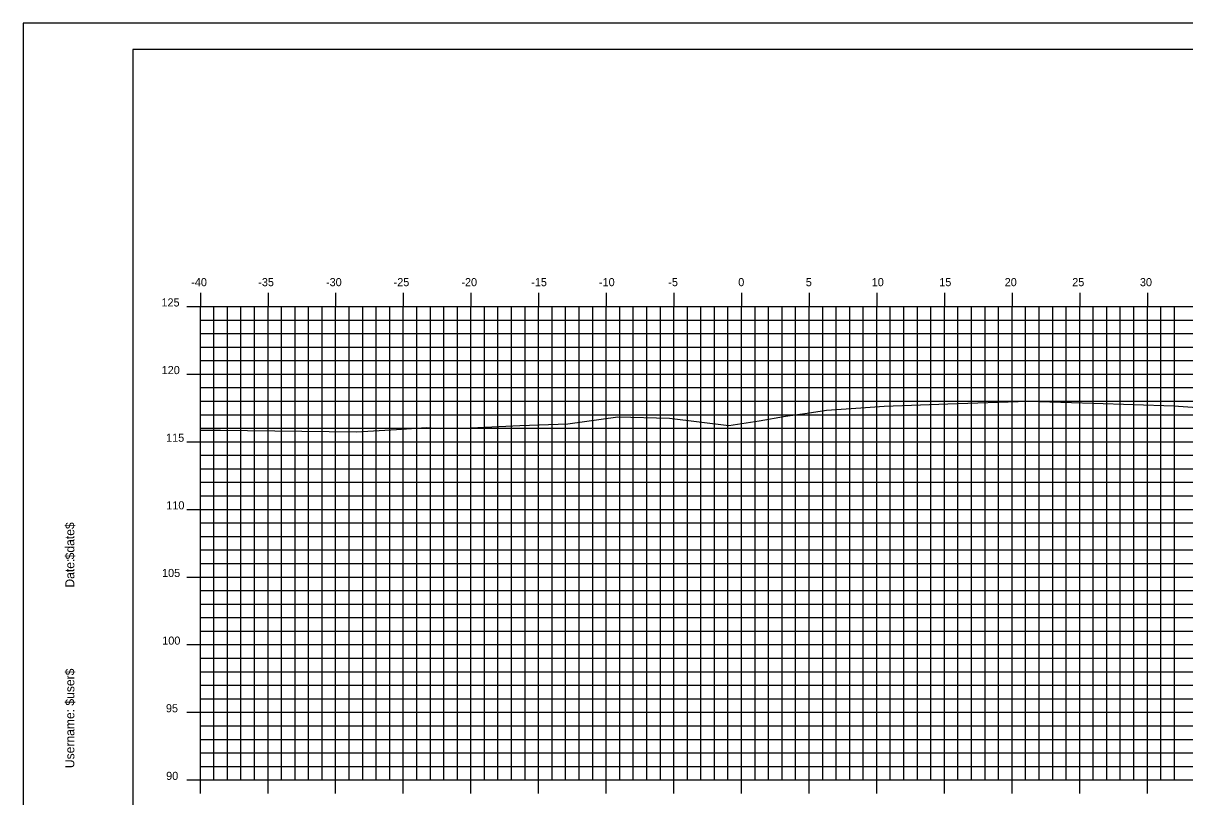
# Model space of a CAD drawing. Extents: x 850598 to 870284, y 366541 to 366651.
# Drawn here: x 850597.8 to 850683.7, y 366594 to 366651.2 of the extents above; entities that cross this region are included whole.
import ezdxf

# ---------------------------------------------------------------- set-up
doc = ezdxf.new("R2010")
doc.units = 0
for name, color, linetype in [('BORDER', 7, 'Continuous'), ('H_V ANNOTATION', 7, 'Continuous'), ('MAJOR', 7, 'Continuous'), ('MINOR', 7, 'Continuous'), ('PLOT BOUNDARY', 7, 'Continuous'), ('S_Roadway_Centerline', 7, 'Continuous')]:
    doc.layers.add(name, color=color, linetype=linetype)

msp = doc.modelspace()

# ---------------------------------------------------------------- linework, layer by layer
at = {"layer": 'BORDER'}
for p, q in [((850765.897, 366649.225), (850605.897, 366649.225)), ((850605.897, 366649.225), (850605.897, 366544.225))]:
    msp.add_line(p, q, dxfattribs=at)
at = {"layer": 'MAJOR'}
for p, q in [((850610.897, 366631.227), (850610.897, 366630.225)), ((850610.897, 366631.227), (850610.897, 366630.225)), ((850615.897, 366631.227), (850615.897, 366630.225)), ((850615.897, 366631.227), (850615.897, 366630.225)), ((850620.897, 366631.227), (850620.897, 366630.225)), ((850620.897, 366631.227), (850620.897, 366630.225)), ((850625.897, 366631.227), (850625.897, 366630.225)), ((850625.897, 366631.227), (850625.897, 366630.225)), ((850630.897, 366631.227), (850630.897, 366630.225)), ((850630.897, 366631.227), (850630.897, 366630.225)), ((850635.897, 366631.227), (850635.897, 366630.225)), ((850635.897, 366631.227), (850635.897, 366630.225)), ((850640.897, 366631.227), (850640.897, 366630.225)), ((850640.897, 366631.227), (850640.897, 366630.225)), ((850645.897, 366631.227), (850645.897, 366630.225)), ((850645.897, 366631.227), (850645.897, 366630.225)), ((850650.897, 366631.227), (850650.897, 366630.225)), ((850650.897, 366631.227), (850650.897, 366630.225)), ((850655.897, 366631.227), (850655.897, 366630.225)), ((850655.897, 366631.227), (850655.897, 366630.225)), ((850660.897, 366631.227), (850660.897, 366630.225)), ((850660.897, 366631.227), (850660.897, 366630.225)), ((850665.897, 366631.227), (850665.897, 366630.225)), ((850665.897, 366631.227), (850665.897, 366630.225)), ((850670.897, 366631.227), (850670.897, 366630.225)), ((850670.897, 366631.227), (850670.897, 366630.225)), ((850675.897, 366631.227), (850675.897, 366630.225)), ((850675.897, 366631.227), (850675.897, 366630.225)), ((850680.897, 366631.227), (850680.897, 366630.225)), ((850680.897, 366631.227), (850680.897, 366630.225)), ((850609.895, 366630.225), (850610.897, 366630.225)), ((850609.895, 366630.225), (850610.897, 366630.225)), ((850610.897, 366630.225), (850750.897, 366630.225)), ((850610.897, 366595.225), (850610.897, 366630.225)), ((850610.897, 366595.225), (850610.897, 366630.225)), ((850610.897, 366630.225), (850750.897, 366630.225)), ((850610.897, 366630.225), (850750.897, 366630.225)), ((850610.897, 366595.225), (850610.897, 366630.225)), ((850610.897, 366595.225), (850610.897, 366630.225)), ((850610.897, 366630.225), (850750.897, 366630.225)), ((850615.897, 366595.225), (850615.897, 366630.225)), ((850615.897, 366595.225), (850615.897, 366630.225)), ((850620.897, 366595.225), (850620.897, 366630.225)), ((850620.897, 366595.225), (850620.897, 366630.225)), ((850625.897, 366595.225), (850625.897, 366630.225)), ((850625.897, 366595.225), (850625.897, 366630.225)), ((850630.897, 366595.225), (850630.897, 366630.225)), ((850630.897, 366595.225), (850630.897, 366630.225)), ((850635.897, 366595.225), (850635.897, 366630.225)), ((850635.897, 366595.225), (850635.897, 366630.225)), ((850640.897, 366595.225), (850640.897, 366630.225)), ((850640.897, 366595.225), (850640.897, 366630.225)), ((850645.897, 366595.225), (850645.897, 366630.225)), ((850645.897, 366595.225), (850645.897, 366630.225)), ((850650.897, 366595.225), (850650.897, 366630.225)), ((850650.897, 366595.225), (850650.897, 366630.225)), ((850655.897, 366595.225), (850655.897, 366630.225)), ((850655.897, 366595.225), (850655.897, 366630.225)), ((850660.897, 366595.225), (850660.897, 366630.225)), ((850660.897, 366595.225), (850660.897, 366630.225)), ((850665.897, 366595.225), (850665.897, 366630.225)), ((850665.897, 366595.225), (850665.897, 366630.225)), ((850670.897, 366595.225), (850670.897, 366630.225)), ((850670.897, 366595.225), (850670.897, 366630.225)), ((850675.897, 366595.225), (850675.897, 366630.225)), ((850675.897, 366595.225), (850675.897, 366630.225)), ((850680.897, 366595.225), (850680.897, 366630.225)), ((850680.897, 366595.225), (850680.897, 366630.225)), ((850609.895, 366625.225), (850610.897, 366625.225)), ((850609.895, 366625.225), (850610.897, 366625.225)), ((850610.897, 366625.225), (850750.897, 366625.225)), ((850610.897, 366625.225), (850750.897, 366625.225)), ((850609.895, 366620.225), (850610.897, 366620.225)), ((850609.895, 366620.225), (850610.897, 366620.225)), ((850610.897, 366620.225), (850750.897, 366620.225)), ((850610.897, 366620.225), (850750.897, 366620.225)), ((850609.895, 366615.225), (850610.897, 366615.225)), ((850609.895, 366615.225), (850610.897, 366615.225)), ((850610.897, 366615.225), (850750.897, 366615.225)), ((850610.897, 366615.225), (850750.897, 366615.225)), ((850609.895, 366610.225), (850610.897, 366610.225)), ((850609.895, 366610.225), (850610.897, 366610.225)), ((850610.897, 366610.225), (850750.897, 366610.225)), ((850610.897, 366610.225), (850750.897, 366610.225)), ((850609.895, 366605.225), (850610.897, 366605.225)), ((850609.895, 366605.225), (850610.897, 366605.225)), ((850610.897, 366605.225), (850750.897, 366605.225)), ((850610.897, 366605.225), (850750.897, 366605.225)), ((850609.895, 366600.225), (850610.897, 366600.225)), ((850609.895, 366600.225), (850610.897, 366600.225)), ((850610.897, 366600.225), (850750.897, 366600.225)), ((850610.897, 366600.225), (850750.897, 366600.225)), ((850609.895, 366595.225), (850610.897, 366595.225)), ((850609.895, 366595.225), (850610.897, 366595.225)), ((850610.897, 366595.225), (850750.897, 366595.225)), ((850610.897, 366595.225), (850750.897, 366595.225)), ((850610.897, 366594.223), (850610.897, 366595.225)), ((850610.897, 366595.225), (850750.897, 366595.225)), ((850610.897, 366595.225), (850750.897, 366595.225)), ((850610.897, 366594.223), (850610.897, 366595.225)), ((850615.897, 366594.223), (850615.897, 366595.225)), ((850615.897, 366594.223), (850615.897, 366595.225)), ((850620.897, 366594.223), (850620.897, 366595.225)), ((850620.897, 366594.223), (850620.897, 366595.225)), ((850625.897, 366594.223), (850625.897, 366595.225)), ((850625.897, 366594.223), (850625.897, 366595.225)), ((850630.897, 366594.223), (850630.897, 366595.225)), ((850630.897, 366594.223), (850630.897, 366595.225)), ((850635.897, 366594.223), (850635.897, 366595.225)), ((850635.897, 366594.223), (850635.897, 366595.225)), ((850640.897, 366594.223), (850640.897, 366595.225)), ((850640.897, 366594.223), (850640.897, 366595.225)), ((850645.897, 366594.223), (850645.897, 366595.225)), ((850645.897, 366594.223), (850645.897, 366595.225)), ((850650.897, 366594.223), (850650.897, 366595.225)), ((850650.897, 366594.223), (850650.897, 366595.225)), ((850655.897, 366594.223), (850655.897, 366595.225)), ((850655.897, 366594.223), (850655.897, 366595.225)), ((850660.897, 366594.223), (850660.897, 366595.225)), ((850660.897, 366594.223), (850660.897, 366595.225)), ((850665.897, 366594.223), (850665.897, 366595.225)), ((850665.897, 366594.223), (850665.897, 366595.225)), ((850670.897, 366594.223), (850670.897, 366595.225)), ((850670.897, 366594.223), (850670.897, 366595.225)), ((850675.897, 366594.223), (850675.897, 366595.225)), ((850675.897, 366594.223), (850675.897, 366595.225)), ((850680.897, 366594.223), (850680.897, 366595.225)), ((850680.897, 366594.223), (850680.897, 366595.225))]:
    msp.add_line(p, q, dxfattribs=at)
at = {"layer": 'MINOR'}
for p, q in [((850611.897, 366595.225), (850611.897, 366630.225)), ((850611.897, 366595.225), (850611.897, 366630.225)), ((850612.897, 366595.225), (850612.897, 366630.225)), ((850612.897, 366595.225), (850612.897, 366630.225)), ((850613.897, 366595.225), (850613.897, 366630.225)), ((850613.897, 366595.225), (850613.897, 366630.225)), ((850614.897, 366595.225), (850614.897, 366630.225)), ((850614.897, 366595.225), (850614.897, 366630.225)), ((850616.897, 366595.225), (850616.897, 366630.225)), ((850616.897, 366595.225), (850616.897, 366630.225)), ((850617.897, 366595.225), (850617.897, 366630.225)), ((850617.897, 366595.225), (850617.897, 366630.225)), ((850618.897, 366595.225), (850618.897, 366630.225)), ((850618.897, 366595.225), (850618.897, 366630.225)), ((850619.897, 366595.225), (850619.897, 366630.225)), ((850619.897, 366595.225), (850619.897, 366630.225)), ((850621.897, 366595.225), (850621.897, 366630.225)), ((850621.897, 366595.225), (850621.897, 366630.225)), ((850622.897, 366595.225), (850622.897, 366630.225)), ((850622.897, 366595.225), (850622.897, 366630.225)), ((850623.897, 366595.225), (850623.897, 366630.225)), ((850623.897, 366595.225), (850623.897, 366630.225)), ((850624.897, 366595.225), (850624.897, 366630.225)), ((850624.897, 366595.225), (850624.897, 366630.225)), ((850626.897, 366595.225), (850626.897, 366630.225)), ((850626.897, 366595.225), (850626.897, 366630.225)), ((850627.897, 366595.225), (850627.897, 366630.225)), ((850627.897, 366595.225), (850627.897, 366630.225)), ((850628.897, 366595.225), (850628.897, 366630.225)), ((850628.897, 366595.225), (850628.897, 366630.225)), ((850629.897, 366595.225), (850629.897, 366630.225)), ((850629.897, 366595.225), (850629.897, 366630.225)), ((850631.897, 366595.225), (850631.897, 366630.225)), ((850631.897, 366595.225), (850631.897, 366630.225)), ((850632.897, 366595.225), (850632.897, 366630.225)), ((850632.897, 366595.225), (850632.897, 366630.225)), ((850633.897, 366595.225), (850633.897, 366630.225)), ((850633.897, 366595.225), (850633.897, 366630.225)), ((850634.897, 366595.225), (850634.897, 366630.225)), ((850634.897, 366595.225), (850634.897, 366630.225)), ((850636.897, 366595.225), (850636.897, 366630.225)), ((850636.897, 366595.225), (850636.897, 366630.225)), ((850637.897, 366595.225), (850637.897, 366630.225)), ((850637.897, 366595.225), (850637.897, 366630.225)), ((850638.897, 366595.225), (850638.897, 366630.225)), ((850638.897, 366595.225), (850638.897, 366630.225)), ((850639.897, 366595.225), (850639.897, 366630.225)), ((850639.897, 366595.225), (850639.897, 366630.225)), ((850641.897, 366595.225), (850641.897, 366630.225)), ((850641.897, 366595.225), (850641.897, 366630.225)), ((850642.897, 366595.225), (850642.897, 366630.225)), ((850642.897, 366595.225), (850642.897, 366630.225)), ((850643.897, 366595.225), (850643.897, 366630.225)), ((850643.897, 366595.225), (850643.897, 366630.225)), ((850644.897, 366595.225), (850644.897, 366630.225)), ((850644.897, 366595.225), (850644.897, 366630.225)), ((850646.897, 366595.225), (850646.897, 366630.225)), ((850646.897, 366595.225), (850646.897, 366630.225)), ((850647.897, 366595.225), (850647.897, 366630.225)), ((850647.897, 366595.225), (850647.897, 366630.225)), ((850648.897, 366595.225), (850648.897, 366630.225)), ((850648.897, 366595.225), (850648.897, 366630.225)), ((850649.897, 366595.225), (850649.897, 366630.225)), ((850649.897, 366595.225), (850649.897, 366630.225)), ((850651.897, 366595.225), (850651.897, 366630.225)), ((850651.897, 366595.225), (850651.897, 366630.225)), ((850652.897, 366595.225), (850652.897, 366630.225)), ((850652.897, 366595.225), (850652.897, 366630.225)), ((850653.897, 366595.225), (850653.897, 366630.225)), ((850653.897, 366595.225), (850653.897, 366630.225)), ((850654.897, 366595.225), (850654.897, 366630.225)), ((850654.897, 366595.225), (850654.897, 366630.225)), ((850656.897, 366595.225), (850656.897, 366630.225)), ((850656.897, 366595.225), (850656.897, 366630.225)), ((850657.897, 366595.225), (850657.897, 366630.225)), ((850657.897, 366595.225), (850657.897, 366630.225)), ((850658.897, 366595.225), (850658.897, 366630.225)), ((850658.897, 366595.225), (850658.897, 366630.225)), ((850659.897, 366595.225), (850659.897, 366630.225)), ((850659.897, 366595.225), (850659.897, 366630.225)), ((850661.897, 366595.225), (850661.897, 366630.225)), ((850661.897, 366595.225), (850661.897, 366630.225)), ((850662.897, 366595.225), (850662.897, 366630.225)), ((850662.897, 366595.225), (850662.897, 366630.225)), ((850663.897, 366595.225), (850663.897, 366630.225)), ((850663.897, 366595.225), (850663.897, 366630.225)), ((850664.897, 366595.225), (850664.897, 366630.225)), ((850664.897, 366595.225), (850664.897, 366630.225)), ((850666.897, 366595.225), (850666.897, 366630.225)), ((850666.897, 366595.225), (850666.897, 366630.225)), ((850667.897, 366595.225), (850667.897, 366630.225)), ((850667.897, 366595.225), (850667.897, 366630.225)), ((850668.897, 366595.225), (850668.897, 366630.225)), ((850668.897, 366595.225), (850668.897, 366630.225)), ((850669.897, 366595.225), (850669.897, 366630.225)), ((850669.897, 366595.225), (850669.897, 366630.225)), ((850671.897, 366595.225), (850671.897, 366630.225)), ((850671.897, 366595.225), (850671.897, 366630.225)), ((850672.897, 366595.225), (850672.897, 366630.225)), ((850672.897, 366595.225), (850672.897, 366630.225)), ((850673.897, 366595.225), (850673.897, 366630.225)), ((850673.897, 366595.225), (850673.897, 366630.225)), ((850674.897, 366595.225), (850674.897, 366630.225)), ((850674.897, 366595.225), (850674.897, 366630.225)), ((850676.897, 366595.225), (850676.897, 366630.225)), ((850676.897, 366595.225), (850676.897, 366630.225)), ((850677.897, 366595.225), (850677.897, 366630.225)), ((850677.897, 366595.225), (850677.897, 366630.225)), ((850678.897, 366595.225), (850678.897, 366630.225)), ((850678.897, 366595.225), (850678.897, 366630.225)), ((850679.897, 366595.225), (850679.897, 366630.225)), ((850679.897, 366595.225), (850679.897, 366630.225)), ((850681.897, 366595.225), (850681.897, 366630.225)), ((850681.897, 366595.225), (850681.897, 366630.225)), ((850682.897, 366595.225), (850682.897, 366630.225)), ((850682.897, 366595.225), (850682.897, 366630.225)), ((850610.897, 366629.225), (850750.897, 366629.225)), ((850610.897, 366629.225), (850611.899, 366629.225)), ((850610.897, 366629.225), (850750.897, 366629.225)), ((850610.897, 366629.225), (850611.899, 366629.225)), ((850610.897, 366628.225), (850750.897, 366628.225)), ((850610.897, 366628.225), (850611.899, 366628.225)), ((850610.897, 366628.225), (850750.897, 366628.225)), ((850610.897, 366628.225), (850611.899, 366628.225)), ((850610.897, 366627.225), (850750.897, 366627.225)), ((850610.897, 366627.225), (850611.899, 366627.225)), ((850610.897, 366627.225), (850750.897, 366627.225)), ((850610.897, 366627.225), (850611.899, 366627.225)), ((850610.897, 366626.225), (850750.897, 366626.225)), ((850610.897, 366626.225), (850611.899, 366626.225)), ((850610.897, 366626.225), (850750.897, 366626.225)), ((850610.897, 366626.225), (850611.899, 366626.225)), ((850610.897, 366624.225), (850750.897, 366624.225)), ((850610.897, 366624.225), (850611.899, 366624.225)), ((850610.897, 366624.225), (850750.897, 366624.225)), ((850610.897, 366624.225), (850611.899, 366624.225)), ((850610.897, 366623.225), (850750.897, 366623.225)), ((850610.897, 366623.225), (850611.899, 366623.225)), ((850610.897, 366623.225), (850750.897, 366623.225)), ((850610.897, 366623.225), (850611.899, 366623.225)), ((850610.897, 366622.225), (850750.897, 366622.225)), ((850610.897, 366622.225), (850611.899, 366622.225)), ((850610.897, 366622.225), (850750.897, 366622.225)), ((850610.897, 366622.225), (850611.899, 366622.225)), ((850610.897, 366621.225), (850750.897, 366621.225)), ((850610.897, 366621.225), (850611.899, 366621.225)), ((850610.897, 366621.225), (850750.897, 366621.225)), ((850610.897, 366621.225), (850611.899, 366621.225)), ((850610.897, 366619.225), (850750.897, 366619.225)), ((850610.897, 366619.225), (850611.899, 366619.225)), ((850610.897, 366619.225), (850750.897, 366619.225)), ((850610.897, 366619.225), (850611.899, 366619.225)), ((850610.897, 366618.225), (850750.897, 366618.225)), ((850610.897, 366618.225), (850611.899, 366618.225)), ((850610.897, 366618.225), (850750.897, 366618.225)), ((850610.897, 366618.225), (850611.899, 366618.225)), ((850610.897, 366617.225), (850750.897, 366617.225)), ((850610.897, 366617.225), (850611.899, 366617.225)), ((850610.897, 366617.225), (850750.897, 366617.225)), ((850610.897, 366617.225), (850611.899, 366617.225)), ((850610.897, 366616.225), (850750.897, 366616.225)), ((850610.897, 366616.225), (850611.899, 366616.225)), ((850610.897, 366616.225), (850750.897, 366616.225)), ((850610.897, 366616.225), (850611.899, 366616.225)), ((850610.897, 366614.225), (850750.897, 366614.225)), ((850610.897, 366614.225), (850611.899, 366614.225)), ((850610.897, 366614.225), (850750.897, 366614.225)), ((850610.897, 366614.225), (850611.899, 366614.225)), ((850610.897, 366613.225), (850750.897, 366613.225)), ((850610.897, 366613.225), (850611.899, 366613.225)), ((850610.897, 366613.225), (850750.897, 366613.225)), ((850610.897, 366613.225), (850611.899, 366613.225)), ((850610.897, 366612.225), (850750.897, 366612.225)), ((850610.897, 366612.225), (850611.899, 366612.225)), ((850610.897, 366612.225), (850750.897, 366612.225)), ((850610.897, 366612.225), (850611.899, 366612.225)), ((850610.897, 366611.225), (850750.897, 366611.225)), ((850610.897, 366611.225), (850611.899, 366611.225)), ((850610.897, 366611.225), (850750.897, 366611.225)), ((850610.897, 366611.225), (850611.899, 366611.225)), ((850610.897, 366609.225), (850750.897, 366609.225)), ((850610.897, 366609.225), (850611.899, 366609.225)), ((850610.897, 366609.225), (850750.897, 366609.225)), ((850610.897, 366609.225), (850611.899, 366609.225)), ((850610.897, 366608.225), (850750.897, 366608.225)), ((850610.897, 366608.225), (850611.899, 366608.225)), ((850610.897, 366608.225), (850750.897, 366608.225)), ((850610.897, 366608.225), (850611.899, 366608.225)), ((850610.897, 366607.225), (850750.897, 366607.225)), ((850610.897, 366607.225), (850611.899, 366607.225)), ((850610.897, 366607.225), (850750.897, 366607.225)), ((850610.897, 366607.225), (850611.899, 366607.225)), ((850610.897, 366606.225), (850750.897, 366606.225)), ((850610.897, 366606.225), (850611.899, 366606.225)), ((850610.897, 366606.225), (850750.897, 366606.225)), ((850610.897, 366606.225), (850611.899, 366606.225)), ((850610.897, 366604.225), (850750.897, 366604.225)), ((850610.897, 366604.225), (850611.899, 366604.225)), ((850610.897, 366604.225), (850750.897, 366604.225)), ((850610.897, 366604.225), (850611.899, 366604.225)), ((850610.897, 366603.225), (850750.897, 366603.225)), ((850610.897, 366603.225), (850611.899, 366603.225)), ((850610.897, 366603.225), (850750.897, 366603.225)), ((850610.897, 366603.225), (850611.899, 366603.225)), ((850610.897, 366602.225), (850750.897, 366602.225)), ((850610.897, 366602.225), (850611.899, 366602.225)), ((850610.897, 366602.225), (850750.897, 366602.225)), ((850610.897, 366602.225), (850611.899, 366602.225)), ((850610.897, 366601.225), (850750.897, 366601.225)), ((850610.897, 366601.225), (850611.899, 366601.225)), ((850610.897, 366601.225), (850750.897, 366601.225)), ((850610.897, 366601.225), (850611.899, 366601.225)), ((850610.897, 366599.225), (850750.897, 366599.225)), ((850610.897, 366599.225), (850611.899, 366599.225)), ((850610.897, 366599.225), (850750.897, 366599.225)), ((850610.897, 366599.225), (850611.899, 366599.225)), ((850610.897, 366598.225), (850750.897, 366598.225)), ((850610.897, 366598.225), (850611.899, 366598.225)), ((850610.897, 366598.225), (850750.897, 366598.225)), ((850610.897, 366598.225), (850611.899, 366598.225)), ((850610.897, 366597.225), (850750.897, 366597.225)), ((850610.897, 366597.225), (850611.899, 366597.225)), ((850610.897, 366597.225), (850750.897, 366597.225)), ((850610.897, 366597.225), (850611.899, 366597.225)), ((850610.897, 366596.225), (850750.897, 366596.225)), ((850610.897, 366596.225), (850611.899, 366596.225)), ((850610.897, 366596.225), (850750.897, 366596.225)), ((850610.897, 366596.225), (850611.899, 366596.225))]:
    msp.add_line(p, q, dxfattribs=at)
at = {"layer": 'PLOT BOUNDARY'}
msp.add_lwpolyline([(850597.804, 366541.166), (850767.804, 366541.166), (850767.804, 366651.166), (850597.804, 366651.166)], close=True, dxfattribs=at)
at = {"layer": 'S_Roadway_Centerline'}
msp.add_lwpolyline([(850610.897, 366621.076), (850612.384, 366621.083), (850622.425, 366620.962), (850625.387, 366621.123), (850627.603, 366621.284), (850628.667, 366621.217), (850630.376, 366621.225), (850634.515, 366621.43), (850638.055, 366621.56), (850641.749, 366622.068), (850645.572, 366621.97), (850649.967, 366621.427), (850652.204, 366621.768), (850654.143, 366622.125), (850655.741, 366622.336), (850657.177, 366622.563), (850659.708, 366622.727), (850661.44, 366622.851), (850666.137, 366623.018), (850672.081, 366623.233), (850676.9, 366623.077), (850682.862, 366622.877), (850685.601, 366622.674)], dxfattribs=at)

# ---------------------------------------------------------------- texts
at = {"layer": 'BORDER'}
for s, p in [('$date$', (850601.582, 366611.53)), ('Date:', (850601.582, 366609.442)), ('$user$', (850601.582, 366600.717)), ('Username:', (850601.582, 366596.093))]:
    msp.add_text(s, height=0.6696, rotation=90, dxfattribs=at).set_placement(p)
at = {"layer": 'H_V ANNOTATION'}
for s, p in [('-40', (850610.223, 366631.725)), ('-35', (850615.177, 366631.725)), ('-30', (850620.185, 366631.725)), ('-25', (850625.182, 366631.725)), ('-20', (850630.19, 366631.725)), ('-15', (850635.354, 366631.725)), ('-10', (850640.362, 366631.725)), ('-5', (850645.487, 366631.725)), ('0', (850650.656, 366631.725)), ('5', (850655.648, 366631.725)), ('10', (850660.522, 366631.725)), ('15', (850665.514, 366631.725)), ('20', (850670.351, 366631.725)), ('25', (850675.343, 366631.725)), ('30', (850680.346, 366631.725)), ('125', (850608.021, 366630.225)), ('120', (850608.037, 366625.225)), ('115', (850608.364, 366620.225)), ('110', (850608.38, 366615.225)), ('105', (850608.064, 366610.225)), ('100', (850608.08, 366605.225)), ('95', (850608.353, 366600.225)), ('90', (850608.369, 366595.225))]:
    msp.add_text(s, height=0.6, dxfattribs=at).set_placement(p)

doc.saveas('drawing.dxf')
